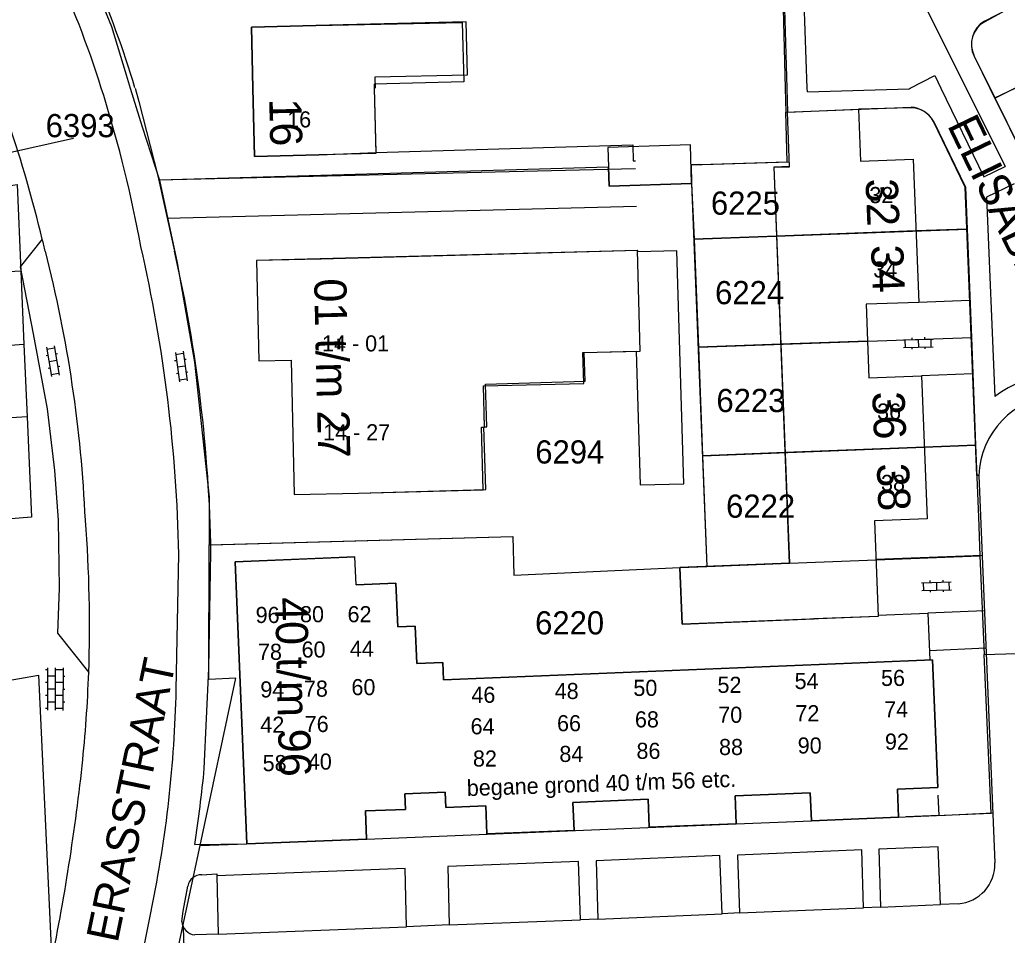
# Model space of a CAD drawing. Extents: x 148816 to 151297, y 399515 to 402500.
# Drawn here: x 150122.1 to 150198.8, y 399934.3 to 400005.3 of the extents above; entities that cross this region are included whole.
import ezdxf

# ---------------------------------------------------------------- set-up
doc = ezdxf.new("R2010")
doc.units = 0
for name, color, linetype in [('B01 Hoofdgebouw  [D] Norm', 7, 'Continuous'), ('B01 Hoofdgebouw  [T] Norm', 7, 'Continuous'), ('B01 hoofgebouw', 7, 'Continuous'), ('B07 Tussenmuur  [D] Norm', 7, 'Continuous'), ('G01 perceelsgrens', 7, 'Continuous'), ('S02 Open verharding  Norm', 7, 'Continuous'), ('T01 Muur  [D] Gem', 7, 'Continuous'), ('T01 Muur  [T] Gem', 7, 'Continuous'), ('T04 Haag heg  [D] Gem', 7, 'Continuous'), ('V00 Kant verharding algemeen  [T] Norm', 7, 'Continuous'), ('V00 Kant verharding algemeen secundair  [T] Gem', 7, 'Continuous'), ('Z01 perceelnummer', 7, 'Continuous'), ('Z02 huisnummer', 7, 'Continuous'), ('Z02 Huisnummer  [Tekst] Norm', 7, 'Continuous'), ('Z06 straatnaam', 7, 'Continuous')]:
    doc.layers.add(name, color=color, linetype=linetype)

msp = doc.modelspace()

# ---------------------------------------------------------------- linework, layer by layer
at = {"layer": 'B01 Hoofdgebouw  [D] Norm'}
for p, q in [((150156.773, 400005.135), (150145.11, 400004.852)), ((150156.873, 400001.031), (150156.773, 400005.135)), ((150149.716, 400000.857), (150156.873, 400001.031)), ((150149.737, 400000), (150149.716, 400000.857)), ((150165.839, 399979.484), (150170.271, 399979.596)), ((150165.9, 399977.088), (150165.839, 399979.484)), ((150158.125, 399976.89), (150165.9, 399977.088)), ((150158.206, 399973.693), (150158.125, 399976.89)), ((150157.979, 399973.687), (150158.206, 399973.693)), ((150158.107, 399968.826), (150157.979, 399973.687)), ((150148.43, 399968.57), (150158.107, 399968.826))]:
    msp.add_line(p, q, dxfattribs=at)
msp.add_lwpolyline([(150145.35, 399994.81), (150149.804, 399995.008), (150149.66, 400000)], dxfattribs=at)
at = {"layer": 'B01 Hoofdgebouw  [T] Norm'}
for p, q in [((150145.11, 400004.84), (150140.11, 400004.73)), ((150140.11, 400004.73), (150140.225, 400000)), ((150140.225, 400000), (150140.35, 399994.69)), ((150181.878, 399993.899), (150181.71, 399998.129)), ((150187.223, 399998.348), (150187.369, 399994.316)), ((150140.35, 399994.69), (150145.35, 399994.81)), ((150180.66, 399993.851), (150181.878, 399993.899)), ((150180.66, 399993.851), (150181.856, 399963.149)), ((150187.369, 399994.316), (150191.458, 399994.478)), ((150191.458, 399994.478), (150191.898, 399983.367)), ((150170.074, 399987.387), (150140.52, 399986.61)), ((150170.271, 399979.596), (150170.074, 399987.387)), ((150140.52, 399986.61), (150140.7, 399978.83)), ((150191.898, 399983.367), (150187.809, 399983.222)), ((150187.809, 399983.222), (150188.033, 399977.519)), ((150140.7, 399978.83), (150143.2, 399978.88)), ((150143.2, 399978.88), (150143.43, 399968.46)), ((150188.033, 399977.519), (150192.122, 399977.68)), ((150143.43, 399968.46), (150148.43, 399968.57)), ((150148.236, 399961.458), (150148.149, 399963.632)), ((150173.37, 399962.8), (150181.856, 399963.149)), ((150173.539, 399958.414), (150173.37, 399962.8)), ((150148.236, 399961.458), (150151.333, 399961.582)), ((150151.333, 399961.582), (150151.466, 399958.198)), ((150151.466, 399958.198), (150152.818, 399958.257)), ((150152.818, 399958.257), (150152.953, 399955.363)), ((150152.953, 399955.363), (150154.98, 399955.44)), ((150154.98, 399955.44), (150155.01, 399954.083)), ((150155.01, 399954.083), (150187.973, 399955.441))]:
    msp.add_line(p, q, dxfattribs=at)
for points in [[(150181.71, 399998.129), (150187.223, 399998.348), (150187.369, 399994.316), (150191.458, 399994.478), (150191.898, 399983.367), (150187.809, 399983.222), (150188.033, 399977.519), (150192.122, 399977.68), (150192.558, 399966.576), (150188.465, 399966.415), (150188.756, 399959.012), (150173.539, 399958.414)], [(150187.973, 399955.445), (150192.969, 399955.647), (150193.37, 399945.746), (150190.248, 399945.614), (150190.337, 399943.436), (150183.573, 399943.16), (150183.484, 399945.338), (150177.652, 399945.107), (150177.741, 399942.929), (150170.987, 399942.652), (150170.898, 399944.83), (150165.062, 399944.589), (150165.151, 399942.411), (150158.386, 399942.134), (150158.297, 399944.312), (150155.2, 399944.185), (150155.151, 399945.384), (150152.023, 399945.24), (150152.07, 399944.041), (150148.972, 399943.92), (150149.057, 399941.742), (150139.747, 399941.38), (150138.846, 399963.258), (150148.149, 399963.632)]]:
    msp.add_lwpolyline(points, dxfattribs=at)
at = {"layer": 'B01 hoofgebouw'}
for points in [[(150140.223, 400000), (150140.11, 400004.73), (150145.11, 400004.84)], [(150145.11, 400004.84), (150156.481, 400005.09), (150156.591, 400000.478), (150149.636, 400000.312), (150149.643, 400000)], [(150145.35, 399994.81), (150140.35, 399994.69), (150140.223, 400000)], [(150149.643, 400000), (150149.765, 399994.916), (150145.35, 399994.81)], [(150181.878, 399993.899), (150181.71, 399998.129), (150187.223, 399998.348), (150187.369, 399994.316), (150191.458, 399994.478), (150191.898, 399983.367), (150187.809, 399983.222), (150188.033, 399977.519), (150192.122, 399977.68), (150192.558, 399966.576), (150188.465, 399966.415), (150188.756, 399959.012), (150183.76, 399958.816)], [(150174.273, 399992.589), (150174.182, 399995.588), (150167.775, 399995.393), (150167.866, 399992.394)], [(150181.88, 399993.9), (150180.66, 399993.85), (150181.86, 399963.15), (150173.37, 399962.8), (150173.54, 399958.41), (150183.76, 399958.816)], [(150167.866, 399992.394), (150174.273, 399992.589)], [(150170.104, 399987.403), (150145.52, 399986.72)], [(150158.302, 399968.858), (150158.159, 399973.716), (150158.379, 399973.723), (150158.283, 399977.021), (150166.01, 399977.248), (150165.944, 399979.477), (150169.973, 399979.595), (150170.278, 399969.209), (150173.666, 399969.309), (150173.136, 399987.382), (150170.107, 399987.293), (150170.104, 399987.403)], [(150145.52, 399986.72), (150140.52, 399986.61), (150140.7, 399978.83), (150143.2, 399978.88), (150143.43, 399968.46), (150148.43, 399968.57)], [(150148.43, 399968.57), (150158.302, 399968.858)], [(150143.841, 399963.458), (150138.846, 399963.258), (150139.747, 399941.38), (150149.057, 399941.742), (150148.972, 399943.92), (150152.07, 399944.041), (150152.023, 399945.24), (150155.151, 399945.384), (150155.2, 399944.185), (150158.297, 399944.312), (150158.386, 399942.134), (150165.151, 399942.411), (150165.062, 399944.589), (150170.898, 399944.83), (150170.987, 399942.652), (150177.741, 399942.929), (150177.652, 399945.107), (150183.484, 399945.338), (150183.573, 399943.16), (150190.337, 399943.436), (150190.248, 399945.614), (150193.37, 399945.746), (150192.969, 399955.647), (150187.974, 399955.442)], [(150187.974, 399955.442), (150155.01, 399954.08), (150154.98, 399955.44), (150152.95, 399955.36), (150152.82, 399958.26), (150151.47, 399958.2), (150151.33, 399961.58), (150148.24, 399961.46), (150148.15, 399963.63), (150143.841, 399963.458)]]:
    msp.add_lwpolyline(points, dxfattribs=at)
at = {"layer": 'B07 Tussenmuur  [D] Norm'}
for p, q in [((150191.678, 399988.915), (150180.868, 399988.511)), ((150191.678, 399988.915), (150180.868, 399988.511)), ((150187.921, 399980.368), (150181.195, 399980.126)), ((150187.921, 399980.368), (150181.195, 399980.126)), ((150192.34, 399972.136), (150181.522, 399971.723)), ((150192.34, 399972.136), (150181.522, 399971.723))]:
    msp.add_line(p, q, dxfattribs=at)
at = {"layer": 'G01 perceelsgrens'}
for points in [[(150196.99, 400005.18), (150198.82, 400006.11), (150204.01, 400008.67), (150202.63, 400011.47), (150204.449, 400012.371), (150202.769, 400016.002)], [(150181.331, 400008.228), (150181.546, 400000)], [(150128.723, 400006.097), (150129.262, 400004.77), (150130.394, 400001.027), (150130.71, 400000)], [(150196.21, 400002.48), (150197.435, 400000)], [(150130.71, 400000), (150131.637, 399996.987), (150132.971, 399992.863)], [(150181.546, 400000), (150181.595, 399998.127)], [(150197.435, 400000), (150197.817, 399999.227)], [(150197.817, 399999.227), (150199.37, 400000)], [(150197.817, 399999.227), (150201.516, 399991.739)], [(150181.595, 399998.127), (150191.3, 399998.51)], [(150174.903, 399994.067), (150181.696, 399994.262), (150181.595, 399998.127)], [(150193.05, 399997.42), (150195.52, 399992.32), (150195.649, 399989.064)], [(150174.273, 399992.589), (150167.866, 399992.394), (150167.821, 399993.863), (150132.971, 399992.863)], [(150174.903, 399994.067), (150174.229, 399994.047)], [(150174.229, 399994.047), (150174.273, 399992.589)], [(150121.273, 399992.407), (150121.924, 399992.524), (150122.215, 399985.802)], [(150132.971, 399992.863), (150134.346, 399986.428), (150135.707, 399978.729), (150136.843, 399968.25), (150136.834, 399964.566)], [(150174.273, 399992.589), (150174.473, 399988.271)], [(150174.473, 399988.271), (150195.649, 399989.064)], [(150195.649, 399989.064), (150195.981, 399980.657)], [(150174.473, 399988.271), (150174.8, 399979.897)], [(150122.215, 399985.802), (150107.19, 399984.944)], [(150122.215, 399985.802), (150122.462, 399980.111)], [(150122.462, 399980.111), (150112.617, 399979.373), (150107.664, 399978.996)], [(150122.462, 399980.111), (150122.705, 399974.484)], [(150174.8, 399979.897), (150195.981, 399980.657)], [(150195.981, 399980.657), (150196.311, 399972.287)], [(150174.8, 399979.897), (150175.129, 399971.478)], [(150122.705, 399974.484), (150100.998, 399973.112)], [(150122.705, 399974.484), (150123.041, 399966.715), (150119.847, 399966.465), (150119.97, 399966.09)], [(150175.129, 399971.478), (150196.311, 399972.287)], [(150196.311, 399972.287), (150196.53, 399966.73), (150196.649, 399963.702)], [(150175.129, 399971.478), (150175.465, 399962.886)], [(150136.834, 399964.566), (150160.4, 399965.21), (150160.49, 399962.2), (150173.37, 399962.8), (150175.465, 399962.886)], [(150136.128, 399941.229), (150138.911, 399954.223), (150136.807, 399954.129), (150136.834, 399964.566)], [(150175.465, 399962.886), (150181.86, 399963.15), (150188.588, 399963.412), (150196.649, 399963.702)], [(150196.649, 399963.702), (150196.98, 399956.051)], [(150196.98, 399956.051), (150212.011, 399956.524)], [(150139.75, 399941.38), (150149.06, 399941.74), (150177.74, 399942.93), (150183.57, 399943.16), (150197.514, 399943.737), (150196.98, 399956.051)], [(150120.655, 399953.937), (150123.589, 399954.459), (150124.564, 399933.301), (150121.954, 399932.791)], [(150132.645, 399924.965), (150136.128, 399941.229)], [(150136.128, 399941.229), (150139.75, 399941.38)]]:
    msp.add_lwpolyline(points, dxfattribs=at)
for centre, radius, start, end in [((150198.066, 400003.407), 2.074, 121.24298, 206.53018), ((150191.185, 399996.376), 2.138, 29.24932, 86.91666)]:
    msp.add_arc(centre, radius, start, end, dxfattribs=at)
at = {"layer": 'S02 Open verharding  Norm'}
for p, q in [((150190.705, 399980.467), (150193.004, 399980.529)), ((150190.871, 399979.871), (150190.855, 399980.471)), ((150191.351, 399980.634), (150191.355, 399980.484)), ((150191.855, 399980.498), (150191.871, 399979.898)), ((150192.351, 399980.661), (150192.355, 399980.511)), ((150192.871, 399979.925), (150192.855, 399980.525)), ((150124.225, 399979.891), (150124.612, 399977.624)), ((150124.25, 399979.743), (150124.842, 399979.844)), ((150124.816, 399979.992), (150125.203, 399977.725)), ((150125.074, 399979.377), (150124.926, 399979.351)), ((150134.212, 399979.49), (150134.536, 399977.213)), ((150134.233, 399979.342), (150134.827, 399979.426)), ((150134.806, 399979.575), (150135.13, 399977.298)), ((150190.722, 399979.867), (150193.021, 399979.929)), ((150191.371, 399979.885), (150191.375, 399979.735)), ((150192.371, 399979.912), (150192.375, 399979.762)), ((150124.334, 399979.25), (150124.186, 399979.225)), ((150125.01, 399978.858), (150124.418, 399978.758)), ((150134.304, 399978.847), (150134.155, 399978.826)), ((150135.046, 399978.952), (150134.898, 399978.931)), ((150124.502, 399978.265), (150124.354, 399978.239)), ((150124.586, 399977.772), (150125.178, 399977.873)), ((150125.242, 399978.391), (150125.094, 399978.366)), ((150134.444, 399977.857), (150134.296, 399977.836)), ((150134.968, 399978.436), (150134.374, 399978.352)), ((150135.187, 399977.962), (150135.038, 399977.941)), ((150134.515, 399977.362), (150135.109, 399977.446)), ((150192.121, 399961.625), (150194.42, 399961.687)), ((150192.767, 399961.792), (150192.771, 399961.642)), ((150193.271, 399961.656), (150193.287, 399961.056)), ((150193.767, 399961.819), (150193.771, 399961.669)), ((150194.287, 399961.083), (150194.271, 399961.683)), ((150192.138, 399961.025), (150194.437, 399961.087)), ((150192.287, 399961.029), (150192.271, 399961.629)), ((150192.787, 399961.043), (150192.791, 399960.893)), ((150193.787, 399961.07), (150193.791, 399960.92)), ((150124.294, 399954.879), (150124.144, 399954.88)), ((150124.294, 399955.029), (150124.282, 399951.729)), ((150124.894, 399955.027), (150124.882, 399951.727)), ((150125.494, 399954.875), (150124.894, 399954.877)), ((150125.494, 399955.025), (150125.482, 399951.725)), ((150124.892, 399954.377), (150124.292, 399954.379)), ((150125.492, 399954.375), (150125.642, 399954.374)), ((150124.29, 399953.879), (150124.14, 399953.88)), ((150124.888, 399953.377), (150124.288, 399953.379)), ((150125.49, 399953.875), (150124.89, 399953.877)), ((150125.488, 399953.375), (150125.638, 399953.374)), ((150124.286, 399952.879), (150124.136, 399952.88)), ((150125.486, 399952.875), (150124.886, 399952.877)), ((150124.282, 399951.879), (150124.132, 399951.88)), ((150124.284, 399952.379), (150124.884, 399952.377)), ((150125.482, 399951.875), (150124.882, 399951.877)), ((150125.484, 399952.375), (150125.634, 399952.374))]:
    msp.add_line(p, q, dxfattribs=at)
at = {"layer": 'T01 Muur  [D] Gem'}
for p, q in [((150188.754, 399959.112), (150192.602, 399959.268)), ((150192.602, 399959.268), (150192.769, 399955.645))]:
    msp.add_line(p, q, dxfattribs=at)
at = {"layer": 'T01 Muur  [T] Gem'}
for p, q in [((150193.393, 399945.146), (150193.459, 399943.565)), ((150193.459, 399943.565), (150190.931, 399943.462))]:
    msp.add_line(p, q, dxfattribs=at)
at = {"layer": 'T04 Haag heg  [D] Gem'}
for p, q in [((150174.229, 399994.047), (150181.863, 399994.267)), ((150174.273, 399992.589), (150174.229, 399994.047)), ((150174.273, 399992.589), (150175.465, 399962.886)), ((150180.868, 399988.511), (150174.473, 399988.271)), ((150195.649, 399989.064), (150191.678, 399988.915)), ((150181.195, 399980.126), (150174.8, 399979.897)), ((150181.522, 399971.723), (150175.129, 399971.478)), ((150196.311, 399972.287), (150192.34, 399972.135)), ((150136.958, 399964.569), (150160.4, 399965.21)), ((150160.4, 399965.21), (150160.49, 399962.2)), ((150160.49, 399962.2), (150173.37, 399962.8))]:
    msp.add_line(p, q, dxfattribs=at)
msp.add_lwpolyline([(150149.804, 399995.008), (150169.72, 399995.588), (150169.731, 399994.341), (150169.924, 399994.345)], dxfattribs=at)
at = {"layer": 'V00 Kant verharding algemeen  [T] Norm'}
for p, q in [((150181.238, 400015.322), (150181.659, 400000)), ((150128.651, 399999.42), (150128.465, 400000)), ((150131.081, 400000), (150131.39, 399998.96)), ((150181.659, 400000), (150181.71, 399998.129)), ((150197.8, 399999.225), (150199.364, 400000)), ((150131.39, 399998.96), (150132.86, 399993.185)), ((150132.86, 399993.185), (150134.15, 399987.339)), ((150132.936, 399992.888), (150169.926, 399993.748)), ((150133.583, 399989.909), (150169.988, 399990.823)), ((150195.85, 399983.528), (150191.898, 399983.367)), ((150196.081, 399977.841), (150192.122, 399977.68)), ((150196.555, 399969.939), (150196.403, 399969.933)), ((150196.555, 399969.939), (150197.817, 399939.9)), ((150136.8, 399954.96), (150136.97, 399963.98)), ((150134.281, 399953.32), (150134.48, 399963.85)), ((150196.815, 399963.743), (150188.582, 399963.431)), ((150196.996, 399959.443), (150192.602, 399959.268)), ((150192.736, 399956.365), (150197.116, 399956.583)), ((150136.46, 399947.22), (150136.8, 399954.96)), ((150193.459, 399943.565), (150197.655, 399943.768)), ((150135.735, 399941.314), (150139.747, 399941.38)), ((150137.429, 399939.032), (150137.435, 399938.897)), ((150194.956, 399936.718), (150193.583, 399936.657)), ((150129.31, 399921.18), (150132.36, 399936.29))]:
    msp.add_line(p, q, dxfattribs=at)
for points in [[(150198.825, 400006.109), (150197.033, 400005.144)], [(150196.191, 400002.472), (150197.416, 400000)], [(150197.416, 400000), (150211.253, 399972.084)], [(150191.228, 399998.471), (150187.212, 399998.348)], [(150196.403, 399969.933), (150195.492, 399992.321), (150193.042, 399997.413)], [(150123.885, 399988.279), (150122.177, 399986.136), (150123.187, 399980.929), (150124.253, 399975.113), (150124.828, 399970.335), (150125.115, 399966.471), (150125.185, 399961.205), (150125.062, 399957.719), (150127.49, 399954.662)], [(150193.583, 399936.657), (150193.401, 399941.142), (150188.798, 399940.953), (150188.94, 399936.452), (150187.621, 399936.397), (150187.472, 399940.9), (150177.835, 399940.504), (150177.992, 399936.007), (150176.643, 399935.939), (150176.473, 399940.464), (150166.857, 399940.062), (150167.005, 399935.535), (150165.64, 399935.477), (150165.505, 399940.012), (150155.362, 399939.609), (150155.457, 399935.084), (150152.149, 399934.942), (150152.046, 399939.466), (150137.435, 399938.897), (150137.54, 399934.373), (150135.717, 399934.311)], [(150136.256, 399938.979), (150137.429, 399939.032)], [(150134.721, 399935.352), (150134.808, 399936.136), (150135.168, 399938.098)]]:
    msp.add_lwpolyline(points, dxfattribs=at)
for centre, radius, start, end in [((150053.588, 399976.489), 78.48, 17.43203, 25.04349), ((150054.446, 399976.985), 80.018, 16.73468, 23.40503), ((150198.011, 400003.367), 2.029, 118.85344, 206.16521), ((150028.702, 399968.558), 104.605, 10.54433, 17.15976), ((150191.285, 399996.487), 1.987, 27.79718, 92.67304), ((150012.748, 399961.114), 114.409, 13.73519, 18.41193), ((150016.849, 399961.459), 117.655, 1.16443, 12.88731), ((150023.336, 399962.112), 113.649, 0.94157, 12.82519), ((150203.011, 399969.72), 6.46, 9.41749, 178.05709), ((150024.382, 399958.299), 103.171, 353.95287, 357.9798), ((150039.498, 399955.383), 94.805, 348.38174, 358.75328), ((149964.146, 399965.18), 163.798, 347.99127, 353.77892), ((149998.883, 399961.115), 138.277, 351.76703, 354.23282), ((150194.714, 399939.813), 3.104, 274.47491, 1.60639), ((150136.264, 399937.856), 1.123, 90.4232, 167.57393), ((150135.825, 399935.411), 1.105, 183.06036, 264.40857)]:
    msp.add_arc(centre, radius, start, end, dxfattribs=at)
at = {"layer": 'V00 Kant verharding algemeen secundair  [T] Gem'}
for p, q in [((150192.095, 400006.959), (150195.574, 400000)), ((150195.574, 400000), (150198.618, 399993.912)), ((150199.303, 399992.565), (150197.159, 399991.525)), ((150197.159, 399991.525), (150197.8, 399976.061)), ((150177.992, 399936.007), (150187.621, 399936.397)), ((150188.94, 399936.452), (150193.583, 399936.657)), ((150167.005, 399935.535), (150176.643, 399935.939)), ((150134.83, 399934.888), (150135.041, 399928.498)), ((150137.54, 399934.373), (150152.149, 399934.942)), ((150155.457, 399935.084), (150165.64, 399935.477))]:
    msp.add_line(p, q, dxfattribs=at)
for points in [[(150183.25, 400000), (150183.014, 400006.657)], [(150191.247, 400000), (150193.156, 400000.965), (150193.623, 400000)], [(150183.261, 399999.692), (150183.25, 400000)], [(150183.261, 399999.692), (150191.144, 399999.948), (150191.247, 400000)], [(150193.623, 400000), (150196.963, 399993.101), (150198.618, 399993.912)]]:
    msp.add_lwpolyline(points, dxfattribs=at)
for centre, radius, start, end in [((150012.805, 399960.908), 114.403, 13.35647, 13.84238), ((150024.596, 399961.89), 102.736, 2.55503, 14.34266), ((150203.072, 399969.088), 8.741, 62.63147, 127.08974), ((150024.382, 399958.299), 103.172, 357.9798, 4.54259)]:
    msp.add_arc(centre, radius, start, end, dxfattribs=at)
at = {"layer": 'Z01 perceelnummer'}
msp.add_lwpolyline([(150126.296, 399996.084), (150117.845, 399994.185)], dxfattribs=at)

# ---------------------------------------------------------------- texts
for s, p in [('6393', (150124.148, 399996.184)), ('6225', (150175.775, 399990.173)), ('6224', (150176.095, 399983.229)), ('6223', (150176.2, 399974.862)), ('6294', (150162.143, 399970.872)), ('6222', (150176.95, 399966.665)), ('6220', (150162.129, 399957.614))]:
    msp.add_text(s, height=1.8, dxfattribs=at).set_placement(p)
at = {"layer": 'Z02 huisnummer'}
for s, rotation, p in [('16', 271.4321, (150141.49, 399999.168)), ('32', 272.2929, (150187.767, 399992.936)), ('34', 272.2929, (150188.189, 399987.794)), ('01 t/m 27', 271.31757, (150144.977, 399985.205)), ('36', 272.2929, (150188.288, 399976.413)), ('38', 272.2929, (150188.637, 399970.854)), ('40 t/m 96', 271.31757, (150141.948, 399960.482))]:
    msp.add_text(s, height=2.5, rotation=rotation, dxfattribs=at).set_placement(p)
at = {"layer": 'Z02 Huisnummer  [Tekst] Norm'}
for s, p in [('16', (150142.891, 399996.942)), ('32', (150188.066, 399991.073)), ('34', (150188.369, 399985.297)), ('14 - 01', (150145.595, 399979.565)), ('36', (150188.671, 399974.281)), ('14 - 27', (150145.677, 399972.672)), ('38', (150188.973, 399968.743)), ('96', (150140.442, 399958.5)), ('80', (150143.887, 399958.56)), ('62', (150147.574, 399958.56)), ('60', (150144.008, 399955.821)), ('44', (150147.755, 399955.88)), ('78', (150140.623, 399955.642)), ('56', (150188.974, 399953.618)), ('94', (150140.805, 399952.724)), ('78', (150144.189, 399952.784)), ('60', (150147.876, 399952.903)), ('50', (150169.754, 399952.843)), ('52', (150176.282, 399953.082)), ('54', (150182.265, 399953.379)), ('46', (150157.183, 399952.308)), ('48', (150163.65, 399952.605)), ('68', (150169.875, 399950.402)), ('70', (150176.342, 399950.759)), ('72', (150182.326, 399950.878)), ('74', (150189.216, 399951.176)), ('42', (150140.805, 399949.985)), ('76', (150144.25, 399950.044)), ('64', (150157.123, 399949.866)), ('66', (150163.831, 399950.104)), ('88', (150176.403, 399948.258)), ('90', (150182.507, 399948.377)), ('92', (150189.276, 399948.675)), ('82', (150157.304, 399947.365)), ('84', (150164.013, 399947.722)), ('86', (150169.996, 399947.961)), ('58', (150140.986, 399947.008)), ('40', (150144.492, 399947.127))]:
    msp.add_text(s, height=1.25, dxfattribs=at).set_placement(p)
msp.add_text('begane grond 40 t/m 56 etc.', height=1.25, rotation=2, dxfattribs=at).set_placement((150156.849, 399945.07))
at = {"layer": 'Z06 straatnaam'}
for s, rotation, p in [('ELISABETH BAS', 295.79603, (150194.076, 399997.117)), ('PASTOOR ERASSTRAAT', 78.28547, (150126.22, 399916.707))]:
    msp.add_text(s, height=2.5, rotation=rotation, dxfattribs=at).set_placement(p)

doc.saveas('drawing.dxf')
